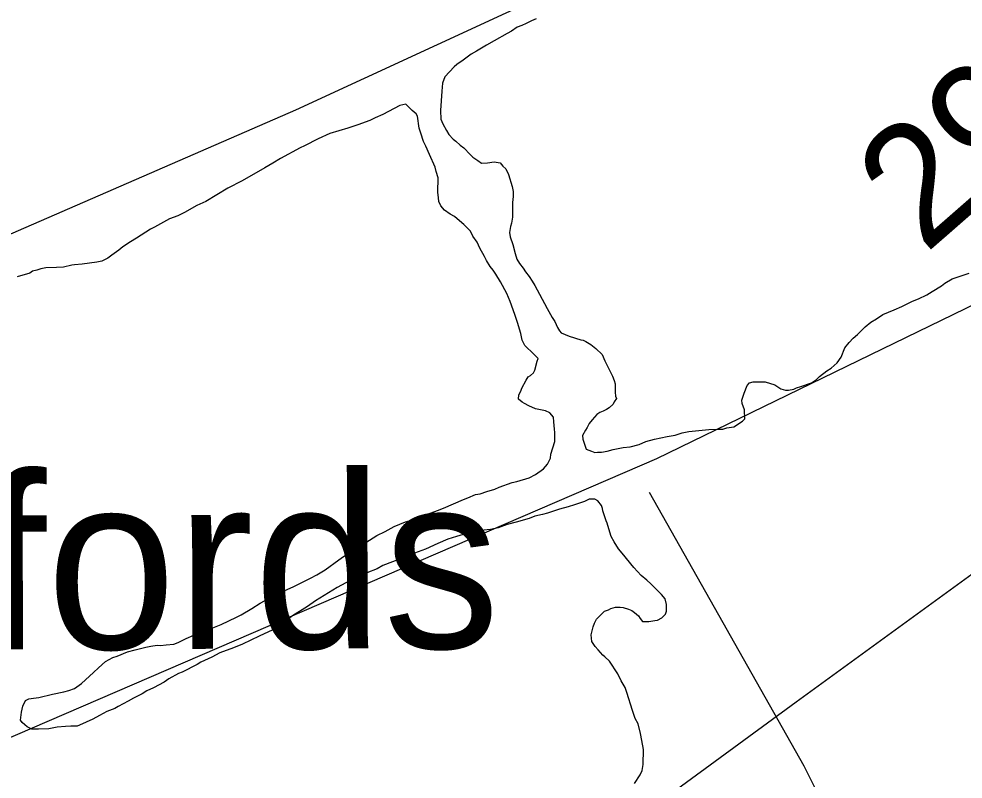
# Model space of a CAD drawing. Extents: x 3279314 to 3317160, y 734079 to 759431.
# Drawn here: x 3283925 to 3284711, y 751641 to 752273 of the extents above; entities that cross this region are included whole.
import ezdxf

# ---------------------------------------------------------------- set-up
doc = ezdxf.new("R2010")
doc.units = 0
for name, color, linetype in [('V-SITE-VEGE', 7, 'Continuous'), ('V-SURV-IDEN', 7, 'Continuous'), ('V-TOPO-GNAM-IDEN', 7, 'Continuous'), ('V-TOPO-SHOR', 7, 'Continuous')]:
    doc.layers.add(name, color=color, linetype=linetype)

msp = doc.modelspace()

# ---------------------------------------------------------------- linework, layer by layer
at = {"layer": 'V-SITE-VEGE'}
for p, q in [((3284355.38, 752273.23), (3284351.4, 752271.67)), ((3284339.48, 752266.21), (3284334.7, 752263.07)), ((3284343.45, 752267.76), (3284339.48, 752266.21)), ((3284347.03, 752269.32), (3284343.45, 752267.76)), ((3284351.4, 752271.67), (3284347.03, 752269.32)), ((3284331.12, 752261.11), (3284320.38, 752254.85)), ((3284334.7, 752263.07), (3284331.12, 752261.11)), ((3284314.01, 752251.32), (3284305.66, 752246.23)), ((3284320.38, 752254.85), (3284314.01, 752251.32)), ((3284301.28, 752243.88), (3284294.51, 752238.77)), ((3284305.66, 752246.23), (3284301.28, 752243.88)), ((3284286.94, 752233.28), (3284279.35, 752225.01)), ((3284289.33, 752235.25), (3284286.94, 752233.28)), ((3284294.51, 752238.77), (3284289.33, 752235.25)), ((3284277.33, 752219.87), (3284276.89, 752213.14)), ((3284279.35, 752225.01), (3284277.33, 752219.87)), ((3284276.89, 752213.14), (3284275.59, 752196.9)), ((3284246.7, 752202.25), (3284241.94, 752201.1)), ((3284249.46, 752199.85), (3284246.7, 752202.25)), ((3284241.94, 752201.1), (3284227.62, 752193.66)), ((3284252.21, 752197.06), (3284249.46, 752199.85)), ((3284255.36, 752194.27), (3284252.21, 752197.06)), ((3284256.54, 752192.28), (3284255.36, 752194.27)), ((3284275.59, 752196.9), (3284275.94, 752189.77)), ((3284216.88, 752188.59), (3284206.95, 752185.09)), ((3284221.26, 752190.93), (3284216.88, 752188.59)), ((3284227.62, 752193.66), (3284221.26, 752190.93)), ((3284258.05, 752182.36), (3284256.54, 752192.28)), ((3284275.94, 752189.77), (3284277.5, 752185.79)), ((3284198.61, 752182.37), (3284183.52, 752177.72)), ((3284206.95, 752185.09), (3284198.61, 752182.37)), ((3284259.21, 752177.99), (3284258.05, 752182.36)), ((3284277.5, 752185.79), (3284280.63, 752180.22)), ((3284280.63, 752180.22), (3284282.59, 752177.04)), ((3284173.98, 752173.43), (3284162.44, 752167.56)), ((3284183.52, 752177.72), (3284173.98, 752173.43)), ((3284261.54, 752171.24), (3284259.21, 752177.99)), ((3284263.5, 752167.26), (3284261.54, 752171.24)), ((3284282.59, 752177.04), (3284286.12, 752173.05)), ((3284286.12, 752173.05), (3284288.49, 752171.45)), ((3284288.49, 752171.45), (3284292.04, 752168.26)), ((3284158.87, 752166), (3284142.56, 752157)), ((3284162.44, 752167.56), (3284158.87, 752166)), ((3284266.62, 752160.5), (3284263.5, 752167.26)), ((3284292.04, 752168.26), (3284295.19, 752165.85)), ((3284295.19, 752165.85), (3284300.31, 752160.27)), ((3284142.56, 752157), (3284136.19, 752153.08)), ((3284271.3, 752149.77), (3284266.62, 752160.5)), ((3284300.31, 752160.27), (3284302.67, 752158.27)), ((3284302.67, 752158.27), (3284306.61, 752155.47)), ((3284306.61, 752155.47), (3284309.77, 752153.07)), ((3284129.42, 752149.17), (3284110.73, 752138.59)), ((3284136.19, 752153.08), (3284129.42, 752149.17)), ((3284272.07, 752146.2), (3284271.3, 752149.77)), ((3284309.77, 752153.07), (3284314.92, 752153.43)), ((3284314.92, 752153.43), (3284320.47, 752154.19)), ((3284320.47, 752154.19), (3284325.22, 752153.36)), ((3284325.22, 752153.36), (3284327.58, 752150.57)), ((3284327.58, 752150.57), (3284329.94, 752148.57)), ((3284329.94, 752148.57), (3284332.29, 752143.8)), ((3284273.62, 752141.04), (3284272.07, 752146.2)), ((3284273.54, 752129.15), (3284273.62, 752141.04)), ((3284332.29, 752143.8), (3284335.39, 752133.87)), ((3284098.79, 752132.34), (3284080.49, 752121.37)), ((3284110.73, 752138.59), (3284098.79, 752132.34)), ((3284335.39, 752133.87), (3284336.16, 752129.51)), ((3284273.9, 752124.39), (3284273.54, 752129.15)), ((3284274.27, 752121.22), (3284273.9, 752124.39)), ((3284336.13, 752125.55), (3284335.7, 752120.4)), ((3284336.16, 752129.51), (3284336.13, 752125.55)), ((3284072.93, 752117.85), (3284062.59, 752111.98)), ((3284080.49, 752121.37), (3284072.93, 752117.85)), ((3284275.84, 752117.64), (3284274.27, 752121.22)), ((3284278.98, 752114.05), (3284275.84, 752117.64)), ((3284335.7, 752120.4), (3284335.61, 752108.11)), ((3284057.02, 752109.24), (3284050.27, 752106.91)), ((3284062.59, 752111.98), (3284057.02, 752109.24)), ((3284283.72, 752110.84), (3284278.98, 752114.05)), ((3284287.27, 752108.84), (3284283.72, 752110.84)), ((3284289.63, 752106.84), (3284287.27, 752108.84)), ((3284335.61, 752108.11), (3284334.79, 752103.36)), ((3284037.54, 752099.87), (3284034.36, 752098.3)), ((3284050.27, 752106.91), (3284037.54, 752099.87)), ((3284295.15, 752102.05), (3284289.63, 752106.84)), ((3284300.66, 752096.46), (3284295.15, 752102.05)), ((3284333.98, 752100.59), (3284333.15, 752095.45)), ((3284334.79, 752103.36), (3284333.98, 752100.59)), ((3284034.36, 752098.3), (3284022.82, 752090.85)), ((3284302.61, 752092.49), (3284300.66, 752096.46)), ((3284306.14, 752087.31), (3284302.61, 752092.49)), ((3284333.15, 752095.45), (3284333.52, 752091.88)), ((3284333.52, 752091.88), (3284335.85, 752085.52)), ((3284017.64, 752087.72), (3284011.27, 752083.4)), ((3284022.82, 752090.85), (3284017.64, 752087.72)), ((3284308.49, 752082.54), (3284306.14, 752087.31)), ((3284335.85, 752085.52), (3284337.78, 752077.98)), ((3284002.11, 752076.73), (3283998.92, 752073.98)), ((3284008.08, 752080.65), (3284002.11, 752076.73)), ((3284011.27, 752083.4), (3284008.08, 752080.65)), ((3284312.4, 752075.38), (3284308.49, 752082.54)), ((3284337.78, 752077.98), (3284339.33, 752073.21)), ((3283968.77, 752068.24), (3283962.02, 752066.7)), ((3283971.15, 752068.62), (3283968.77, 752068.24)), ((3283977.49, 752068.97), (3283971.15, 752068.62)), ((3283989.79, 752070.87), (3283977.49, 752068.97)), ((3283993.75, 752071.63), (3283989.79, 752070.87)), ((3283998.92, 752073.98), (3283993.75, 752071.63)), ((3284313.96, 752072.2), (3284312.4, 752075.38)), ((3284317.1, 752067.03), (3284313.96, 752072.2)), ((3284339.33, 752073.21), (3284341.29, 752069.63)), ((3284341.29, 752069.63), (3284344.43, 752065.65)), ((3283933.85, 752061.74), (3283923.52, 752058.65)), ((3283936.23, 752063.31), (3283933.85, 752061.74)), ((3283939.81, 752064.08), (3283936.23, 752063.31)), ((3283942.98, 752065.25), (3283939.81, 752064.08)), ((3283947.35, 752066.01), (3283942.98, 752065.25)), ((3283956.07, 752066.35), (3283947.35, 752066.01)), ((3283962.02, 752066.7), (3283956.07, 752066.35)), ((3284319.46, 752064.23), (3284317.1, 752067.03)), ((3284321.81, 752060.65), (3284319.46, 752064.23)), ((3284325.73, 752054.28), (3284321.81, 752060.65)), ((3284344.43, 752065.65), (3284346.4, 752062.86)), ((3284346.4, 752062.86), (3284349.54, 752058.88)), ((3284701.44, 752056.84), (3284715.73, 752061.5)), ((3284330.81, 752044.74), (3284325.73, 752054.28)), ((3284349.54, 752058.88), (3284351.89, 752054.9)), ((3284351.89, 752054.9), (3284354.24, 752051.31)), ((3284692.68, 752050.96), (3284695.46, 752053.32)), ((3284695.46, 752053.32), (3284701.44, 752056.84)), ((3284333.54, 752037.98), (3284330.81, 752044.74)), ((3284354.24, 752051.31), (3284358.16, 752044.15)), ((3284680.34, 752043.52), (3284684.71, 752046.26)), ((3284684.71, 752046.26), (3284692.68, 752050.96)), ((3284337.43, 752027.26), (3284333.54, 752037.98)), ((3284358.16, 752044.15), (3284364.41, 752032.22)), ((3284659.66, 752033.75), (3284668.42, 752038.45)), ((3284668.42, 752038.45), (3284673.58, 752040.39)), ((3284673.58, 752040.39), (3284680.34, 752043.52)), ((3284364.41, 752032.22), (3284368.72, 752024.66)), ((3284643.77, 752027.12), (3284653.31, 752031.02)), ((3284653.31, 752031.02), (3284659.66, 752033.75)), ((3284339.76, 752020.5), (3284337.43, 752027.26)), ((3284368.72, 752024.66), (3284370.68, 752021.48)), ((3284370.68, 752021.48), (3284373.02, 752016.31)), ((3284633.81, 752020.85), (3284638.59, 752023.59)), ((3284638.59, 752023.59), (3284643.77, 752027.12)), ((3284342.47, 752011.37), (3284339.76, 752020.5)), ((3284373.02, 752016.31), (3284374.59, 752013.53)), ((3284374.59, 752013.53), (3284376.16, 752011.93)), ((3284622.65, 752010.62), (3284629.03, 752016.92)), ((3284629.03, 752016.92), (3284633.81, 752020.85)), ((3284343.62, 752005.81), (3284342.47, 752011.37)), ((3284345.97, 752001.44), (3284343.62, 752005.81)), ((3284376.16, 752011.93), (3284382.88, 752009.11)), ((3284382.88, 752009.11), (3284392.37, 752006.27)), ((3284392.37, 752006.27), (3284394.35, 752005.86)), ((3284394.35, 752005.86), (3284396.72, 752004.65)), ((3284615.87, 752003.93), (3284619.06, 752007.48)), ((3284619.06, 752007.48), (3284622.65, 752010.62)), ((3284353.45, 751994.25), (3284345.97, 752001.44)), ((3284396.72, 752004.65), (3284400.67, 752002.25)), ((3284400.67, 752002.25), (3284405, 751999.05)), ((3284405, 751999.05), (3284410.12, 751993.86)), ((3284609.04, 751991.7), (3284612.27, 751999.6)), ((3284612.27, 751999.6), (3284615.87, 752003.93)), ((3284356.99, 751990.66), (3284353.45, 751994.25)), ((3284356.18, 751988.29), (3284356.99, 751990.66)), ((3284410.12, 751993.86), (3284412.46, 751988.69)), ((3284605.84, 751986.96), (3284609.04, 751991.7)), ((3284354.15, 751980.77), (3284356.18, 751988.29)), ((3284412.46, 751988.69), (3284418.71, 751975.97)), ((3284597.08, 751980.29), (3284600.66, 751982.64)), ((3284600.66, 751982.64), (3284605.84, 751986.96)), ((3284346.96, 751972.5), (3284348.56, 751975.27)), ((3284348.56, 751975.27), (3284350.56, 751976.44)), ((3284350.56, 751976.44), (3284352.95, 751978.8)), ((3284352.95, 751978.8), (3284354.15, 751980.77)), ((3284418.71, 751975.97), (3284420.27, 751972.39)), ((3284588.31, 751972.82), (3284591.1, 751975.57)), ((3284591.1, 751975.57), (3284597.08, 751980.29)), ((3284343.35, 751965.79), (3284346.96, 751972.5)), ((3284420.27, 751972.39), (3284421.05, 751969.61)), ((3284421.05, 751969.61), (3284421, 751962.48)), ((3284528.39, 751961.74), (3284530.81, 751968.06)), ((3284530.81, 751968.06), (3284532.81, 751970.43)), ((3284532.81, 751970.43), (3284535.98, 751971.2)), ((3284535.98, 751971.2), (3284545.89, 751971.13)), ((3284545.89, 751971.13), (3284553.8, 751968.7)), ((3284553.8, 751968.7), (3284558.93, 751965.49)), ((3284569.63, 751965.02), (3284572.01, 751966.19)), ((3284572.01, 751966.19), (3284575.59, 751967.36)), ((3284575.59, 751967.36), (3284584.33, 751970.47)), ((3284584.33, 751970.47), (3284588.31, 751972.82)), ((3284340.51, 751956.69), (3284340.93, 751960.26)), ((3284340.93, 751960.26), (3284342.54, 751963.42)), ((3284342.54, 751963.42), (3284343.35, 751965.79)), ((3284421, 751962.48), (3284421.37, 751959.31)), ((3284421.37, 751959.31), (3284422.15, 751957.32)), ((3284526.37, 751955.81), (3284528.39, 751961.74)), ((3284558.93, 751965.49), (3284562.88, 751964.28)), ((3284562.88, 751964.28), (3284565.26, 751964.26)), ((3284565.26, 751964.26), (3284569.63, 751965.02)), ((3284343.67, 751954.3), (3284340.51, 751956.69)), ((3284345.64, 751953.09), (3284343.67, 751954.3)), ((3284349.19, 751951.09), (3284345.64, 751953.09)), ((3284354.72, 751948.67), (3284349.19, 751951.09)), ((3284419.35, 751952.58), (3284416.15, 751949.43)), ((3284420.15, 751954.56), (3284419.35, 751952.58)), ((3284422.15, 751957.32), (3284420.15, 751954.56)), ((3284526.75, 751953.03), (3284526.37, 751955.81)), ((3284528.69, 751947.86), (3284526.75, 751953.03)), ((3284363.03, 751947.03), (3284354.72, 751948.67)), ((3284366.59, 751945.42), (3284363.03, 751947.03)), ((3284369.73, 751941.83), (3284366.59, 751945.42)), ((3284405.81, 751943.96), (3284401.82, 751939.63)), ((3284408.2, 751945.53), (3284405.81, 751943.96)), ((3284410.98, 751946.7), (3284408.2, 751945.53)), ((3284413.77, 751948.26), (3284410.98, 751946.7)), ((3284416.15, 751949.43), (3284413.77, 751948.26)), ((3284528.67, 751945.49), (3284528.69, 751947.86)), ((3284529.05, 751942.71), (3284528.67, 751945.49)), ((3284529.03, 751940.33), (3284529.05, 751942.71)), ((3284370.1, 751937.86), (3284369.73, 751941.83)), ((3284370.46, 751931.92), (3284370.1, 751937.86)), ((3284399.42, 751936.47), (3284397.81, 751933.31)), ((3284401.82, 751939.63), (3284399.42, 751936.47)), ((3284519.87, 751933.66), (3284527.04, 751938.37)), ((3284527.04, 751938.37), (3284529.03, 751940.33)), ((3284370.83, 751929.14), (3284370.46, 751931.92)), ((3284370.78, 751921.61), (3284370.83, 751929.14)), ((3284396.21, 751930.95), (3284393.8, 751926.6)), ((3284393.8, 751926.6), (3284394.18, 751923.43)), ((3284397.81, 751933.31), (3284396.21, 751930.95)), ((3284464.34, 751925.72), (3284471.08, 751926.86)), ((3284471.08, 751926.86), (3284476.64, 751928.81)), ((3284476.64, 751928.81), (3284482.2, 751929.96)), ((3284482.2, 751929.96), (3284493.31, 751931.07)), ((3284493.31, 751931.07), (3284498.85, 751931.43)), ((3284498.85, 751931.43), (3284507.18, 751931.77)), ((3284507.18, 751931.77), (3284510.75, 751931.74)), ((3284510.75, 751931.74), (3284513.92, 751932.91)), ((3284513.92, 751932.91), (3284519.87, 751933.66)), ((3284367.54, 751910.93), (3284370.78, 751921.61)), ((3284394.18, 751923.43), (3284396.9, 751915.09)), ((3284433.37, 751917.22), (3284440.91, 751919.15)), ((3284440.91, 751919.15), (3284446.48, 751921.49)), ((3284446.48, 751921.49), (3284453.62, 751923.42)), ((3284453.62, 751923.42), (3284464.34, 751925.72)), ((3284367.12, 751907.77), (3284367.54, 751910.93)), ((3284396.9, 751915.09), (3284401.24, 751913.47)), ((3284401.24, 751913.47), (3284404.01, 751912.27)), ((3284404.01, 751912.27), (3284406.39, 751912.65)), ((3284406.39, 751912.65), (3284409.56, 751912.62)), ((3284409.56, 751912.62), (3284414.32, 751913.39)), ((3284414.32, 751913.39), (3284419.48, 751914.93)), ((3284419.48, 751914.93), (3284427.81, 751916.46)), ((3284427.81, 751916.46), (3284433.37, 751917.22)), ((3284364.71, 751902.63), (3284367.12, 751907.77)), ((3284354.74, 751893.98), (3284361.51, 751898.69)), ((3284361.51, 751898.69), (3284364.71, 751902.63)), ((3284324.55, 751883.49), (3284335.28, 751887.38)), ((3284335.28, 751887.38), (3284339.24, 751888.14)), ((3284339.24, 751888.14), (3284349.57, 751891.24)), ((3284349.57, 751891.24), (3284354.74, 751893.98)), ((3284308.66, 751878.05), (3284314.22, 751879.99)), ((3284314.22, 751879.99), (3284320.97, 751881.93)), ((3284320.97, 751881.93), (3284324.55, 751883.49)), ((3284278.06, 751865.98), (3284294.76, 751873.39)), ((3284294.76, 751873.39), (3284298.33, 751874.56)), ((3284298.33, 751874.56), (3284304.69, 751877.29)), ((3284304.69, 751877.29), (3284308.66, 751878.05)), ((3284399.38, 751873.46), (3284395.4, 751871.51)), ((3284404.14, 751873.43), (3284399.38, 751873.46)), ((3284406.5, 751872.22), (3284404.14, 751873.43)), ((3284409.65, 751868.24), (3284406.5, 751872.22)), ((3284264.95, 751860.92), (3284273.29, 751864.03)), ((3284273.29, 751864.03), (3284278.06, 751865.98)), ((3284374.75, 751865.31), (3284364.82, 751861.81)), ((3284381.9, 751867.24), (3284374.75, 751865.31)), ((3284387.06, 751868.79), (3284381.9, 751867.24)), ((3284395.4, 751871.51), (3284387.06, 751868.79)), ((3284410.42, 751865.86), (3284409.65, 751868.24)), ((3284410.81, 751863.87), (3284410.42, 751865.86)), ((3284413.52, 751855.53), (3284410.81, 751863.87)), ((3284246.68, 751854.7), (3284252.24, 751856.25)), ((3284252.24, 751856.25), (3284260.18, 751858.97)), ((3284260.18, 751858.97), (3284264.95, 751860.92)), ((3284349.34, 751857.56), (3284338.62, 751854.46)), ((3284354.11, 751859.51), (3284349.34, 751857.56)), ((3284360.46, 751860.65), (3284354.11, 751859.51)), ((3284364.82, 751861.81), (3284360.46, 751860.65)), ((3284229.58, 751846.5), (3284237.14, 751850.8)), ((3284237.14, 751850.8), (3284246.68, 751854.7)), ((3284317.18, 751848.27), (3284304.09, 751846.78)), ((3284323.53, 751849.81), (3284317.18, 751848.27)), ((3284331.08, 751852.54), (3284323.53, 751849.81)), ((3284338.62, 751854.46), (3284331.08, 751852.54)), ((3284414.3, 751853.55), (3284413.52, 751855.53)), ((3284415.86, 751848.78), (3284414.3, 751853.55)), ((3284417.79, 751842.42), (3284415.86, 751848.78)), ((3284213.67, 751837.49), (3284222.82, 751843.37)), ((3284222.82, 751843.37), (3284229.58, 751846.5)), ((3284281.85, 751840.19), (3284273.5, 751836.68)), ((3284289, 751842.52), (3284281.85, 751840.19)), ((3284294.56, 751844.07), (3284289, 751842.52)), ((3284300.91, 751845.61), (3284294.56, 751844.07)), ((3284304.09, 751846.78), (3284300.91, 751845.61)), ((3284420.14, 751838.05), (3284417.79, 751842.42)), ((3284204.91, 751831.61), (3284213.67, 751837.49)), ((3284273.5, 751836.68), (3284263.17, 751832)), ((3284423.67, 751832.08), (3284420.14, 751838.05)), ((3284190.98, 751822.99), (3284194.96, 751825.73)), ((3284194.96, 751825.73), (3284199.74, 751828.87)), ((3284199.74, 751828.87), (3284204.91, 751831.61)), ((3284254.03, 751828.5), (3284242.5, 751823.82)), ((3284263.17, 751832), (3284254.03, 751828.5)), ((3284426.81, 751828.49), (3284423.67, 751832.08)), ((3284436.64, 751816.54), (3284426.81, 751828.49)), ((3284179.83, 751814.74), (3284190.98, 751822.99)), ((3284227.8, 751818.37), (3284223.03, 751815.63)), ((3284235.75, 751821.49), (3284227.8, 751818.37)), ((3284242.5, 751823.82), (3284235.75, 751821.49)), ((3284167.49, 751807.69), (3284172.66, 751810.43)), ((3284172.66, 751810.43), (3284179.83, 751814.74)), ((3284207.92, 751809), (3284196.79, 751803.92)), ((3284214.28, 751812.13), (3284207.92, 751809)), ((3284223.03, 751815.63), (3284214.28, 751812.13)), ((3284442.54, 751810.15), (3284436.64, 751816.54)), ((3284447.26, 751806.16), (3284442.54, 751810.15)), ((3284153.18, 751800.66), (3284167.49, 751807.69)), ((3284196.79, 751803.92), (3284189.63, 751800.01)), ((3284450.81, 751802.96), (3284447.26, 751806.16)), ((3284459.47, 751794.18), (3284450.81, 751802.96)), ((3284133.29, 751791.28), (3284146.02, 751797.54)), ((3284146.02, 751797.54), (3284153.18, 751800.66)), ((3284189.63, 751800.01), (3284171.72, 751789.04)), ((3284462.61, 751790.6), (3284459.47, 751794.18)), ((3284118.57, 751782.67), (3284125.74, 751786.98)), ((3284125.74, 751786.98), (3284133.29, 751791.28)), ((3284171.72, 751789.04), (3284164.95, 751784.33)), ((3284463.77, 751785.83), (3284462.61, 751790.6)), ((3284463.73, 751780.28), (3284463.77, 751785.83)), ((3284109.82, 751777.18), (3284118.57, 751782.67)), ((3284164.95, 751784.33), (3284152.61, 751776.49)), ((3284405.43, 751773.56), (3284412.21, 751780.24)), ((3284412.21, 751780.24), (3284415.39, 751781.41)), ((3284415.39, 751781.41), (3284417.38, 751782.59)), ((3284417.38, 751782.59), (3284421.35, 751783.75)), ((3284421.35, 751783.75), (3284425.31, 751783.72)), ((3284425.31, 751783.72), (3284427.69, 751783.31)), ((3284427.69, 751783.31), (3284432.04, 751782.09)), ((3284432.04, 751782.09), (3284434.81, 751780.88)), ((3284434.81, 751780.88), (3284437.17, 751779.28)), ((3284437.17, 751779.28), (3284440.32, 751776.48)), ((3284459.73, 751774.76), (3284462.92, 751777.91)), ((3284462.92, 751777.91), (3284463.73, 751780.28)), ((3284093.12, 751769.37), (3284105.84, 751775.22)), ((3284105.84, 751775.22), (3284109.82, 751777.18)), ((3284145.84, 751771.38), (3284141.86, 751768.24)), ((3284152.61, 751776.49), (3284145.84, 751771.38)), ((3284402.61, 751767.23), (3284403.82, 751770.4)), ((3284403.82, 751770.4), (3284405.43, 751773.56)), ((3284440.32, 751776.48), (3284441.89, 751774.1)), ((3284441.89, 751774.1), (3284443.86, 751771.7)), ((3284443.86, 751771.7), (3284449.01, 751771.67)), ((3284449.01, 751771.67), (3284454.17, 751772.43)), ((3284454.17, 751772.43), (3284456.15, 751772.81)), ((3284456.15, 751772.81), (3284459.73, 751774.76)), ((3284070.47, 751760.41), (3284084.77, 751765.86)), ((3284084.77, 751765.86), (3284093.12, 751769.37)), ((3284136.28, 751764.71), (3284124.75, 751759.64)), ((3284141.86, 751768.24), (3284136.28, 751764.71)), ((3284400.98, 751760.51), (3284402.61, 751767.23)), ((3284053.77, 751753), (3284057.35, 751754.16)), ((3284057.35, 751754.16), (3284064.11, 751757.68)), ((3284064.11, 751757.68), (3284070.47, 751760.41)), ((3284124.75, 751759.64), (3284110.84, 751753)), ((3284401.73, 751754.95), (3284400.98, 751760.51)), ((3284404.48, 751750.97), (3284401.73, 751754.95)), ((3284006.54, 751743.02), (3284015.29, 751746.52)), ((3284015.29, 751746.52), (3284021.64, 751748.07)), ((3284021.64, 751748.07), (3284030.38, 751750.38)), ((3284030.38, 751750.38), (3284034.74, 751751.15)), ((3284034.74, 751751.15), (3284039.89, 751751.9)), ((3284039.89, 751751.9), (3284042.67, 751751.88)), ((3284042.67, 751751.88), (3284047.43, 751752.25)), ((3284047.43, 751752.25), (3284053.77, 751753)), ((3284103.29, 751749.88), (3284092.16, 751745.6)), ((3284110.84, 751753), (3284103.29, 751749.88)), ((3284406.84, 751748.18), (3284404.48, 751750.97)), ((3284410.77, 751743.8), (3284406.84, 751748.18)), ((3283991.02, 751733.22), (3283997, 751738.33)), ((3283997, 751738.33), (3284002.97, 751741.85)), ((3284002.97, 751741.85), (3284006.54, 751743.02)), ((3284085.4, 751742.08), (3284076.26, 751737.78)), ((3284092.16, 751745.6), (3284085.4, 751742.08)), ((3284412.35, 751742.2), (3284410.77, 751743.8)), ((3284416.28, 751738.61), (3284412.35, 751742.2)), ((3284423.35, 751728.25), (3284416.28, 751738.61)), ((3283987.03, 751729.28), (3283991.02, 751733.22)), ((3284073.07, 751735.82), (3284060.75, 751729.57)), ((3284076.26, 751737.78), (3284073.07, 751735.82)), ((3283977.06, 751720.24), (3283987.03, 751729.28)), ((3284049.61, 751724.1), (3284045.63, 751721.35)), ((3284057.57, 751728.4), (3284049.61, 751724.1)), ((3284060.75, 751729.57), (3284057.57, 751728.4)), ((3284426.08, 751722.29), (3284423.35, 751728.25)), ((3283966.32, 751714.37), (3283971.09, 751715.92)), ((3283971.09, 751715.92), (3283977.06, 751720.24)), ((3284036.88, 751716.65), (3284031.31, 751713.92)), ((3284045.63, 751721.35), (3284036.88, 751716.65)), ((3284429.21, 751716.72), (3284426.08, 751722.29)), ((3284430.77, 751712.75), (3284429.21, 751716.72)), ((3283930.2, 751705.9), (3283932.99, 751707.46)), ((3283932.99, 751707.46), (3283936.95, 751707.83)), ((3283936.95, 751707.83), (3283941.32, 751708.59)), ((3283941.32, 751708.59), (3283952.83, 751711.29)), ((3283952.83, 751711.29), (3283962.35, 751713.2)), ((3283962.35, 751713.2), (3283966.32, 751714.37)), ((3284020.17, 751708.05), (3284015.79, 751705.31)), ((3284027.33, 751711.57), (3284020.17, 751708.05)), ((3284031.31, 751713.92), (3284027.33, 751711.57)), ((3284435.42, 751697.66), (3284430.77, 751712.75)), ((3283926.96, 751696.41), (3283928.19, 751701.16)), ((3283928.19, 751701.16), (3283930.2, 751705.9)), ((3284004.66, 751699.44), (3283997.9, 751696.71)), ((3284007.44, 751701), (3284004.66, 751699.44)), ((3284015.79, 751705.31), (3284007.44, 751701)), ((3283926.13, 751689.68), (3283926.96, 751696.41)), ((3283991.94, 751693.58), (3283986.37, 751690.45)), ((3283997.9, 751696.71), (3283991.94, 751693.58)), ((3284437.75, 751690.9), (3284435.42, 751697.66)), ((3284440.1, 751686.53), (3284437.75, 751690.9)), ((3283927.69, 751687.69), (3283926.13, 751689.68)), ((3283929.66, 751685.69), (3283927.69, 751687.69)), ((3283931.64, 751684.09), (3283929.66, 751685.69)), ((3283935.58, 751682.08), (3283931.64, 751684.09)), ((3283956.6, 751683.92), (3283949.85, 751682.38)), ((3283963.74, 751684.26), (3283956.6, 751683.92)), ((3283968.1, 751684.63), (3283963.74, 751684.26)), ((3283973.25, 751684.6), (3283968.1, 751684.63)), ((3283975.24, 751685.37), (3283973.25, 751684.6)), ((3283986.37, 751690.45), (3283975.24, 751685.37)), ((3284442.02, 751678.59), (3284440.1, 751686.53)), ((3283941.13, 751682.04), (3283935.58, 751682.08)), ((3283949.85, 751682.38), (3283941.13, 751682.04)), ((3284443.17, 751672.63), (3284442.02, 751678.59)), ((3284444.71, 751665.1), (3284443.17, 751672.63)), ((3284444.25, 751656.38), (3284444.68, 751661.53)), ((3284444.68, 751661.53), (3284444.71, 751665.1)), ((3284443.4, 751647.67), (3284444.23, 751652.81)), ((3284444.23, 751652.81), (3284444.25, 751656.38)), ((3284436.98, 751637.01), (3284441.79, 751644.11)), ((3284441.79, 751644.11), (3284443.4, 751647.67))]:
    msp.add_line(p, q, dxfattribs=at)
at = {"layer": 'V-TOPO-SHOR'}
for points in [[(3284169.8, 752528.58), (3285049.97, 752914.96), (3285065.57, 752921.24), (3285187.93, 752709.07), (3285159.93, 752655.89), (3285094.38, 752630.74), (3284154.96, 752197.36), (3283808.5, 752046.58), (3283577.56, 751936.68), (3283457.72, 752408.18)], [(3283577.56, 751936.68), (3283669.03, 751568.22), (3284455.58, 751907.5), (3284811.35, 752080.18), (3284855.06, 752095.91), (3284895.66, 752102.25), (3284930.07, 752086.71), (3284955.12, 752061.77), (3284970.8, 752036.82), (3284989.61, 752008.74), (3285304.03, 752496.89)], [(3284989.61, 752008.74), (3284571.66, 751704.69), (3284191.14, 751425.72), (3283757.54, 751131.01)], [(3284449.4, 751879.37), (3284578.03, 751651.59), (3284600.01, 751607.9), (3284621.91, 751592.33), (3284650.06, 751583.02), (3284671.93, 751579.95), (3284709.4, 751592.54), (3284737.44, 751626.97), (3284824.63, 751749.03), (3284918.03, 751889.84), (3284989.61, 752008.74)]]:
    msp.add_lwpolyline(points, dxfattribs=at)

# ---------------------------------------------------------------- texts
at = {"layer": 'V-SURV-IDEN'}
msp.add_text('2923+40.9', height=100, rotation=41.14326, dxfattribs=at).set_placement((3284678.78, 752076.92))
at = {"layer": 'V-TOPO-GNAM-IDEN'}
msp.add_text('Alfords', height=145, rotation=0.13487, dxfattribs=at).set_placement((3283721.66, 751748.14))

doc.saveas('drawing.dxf')
